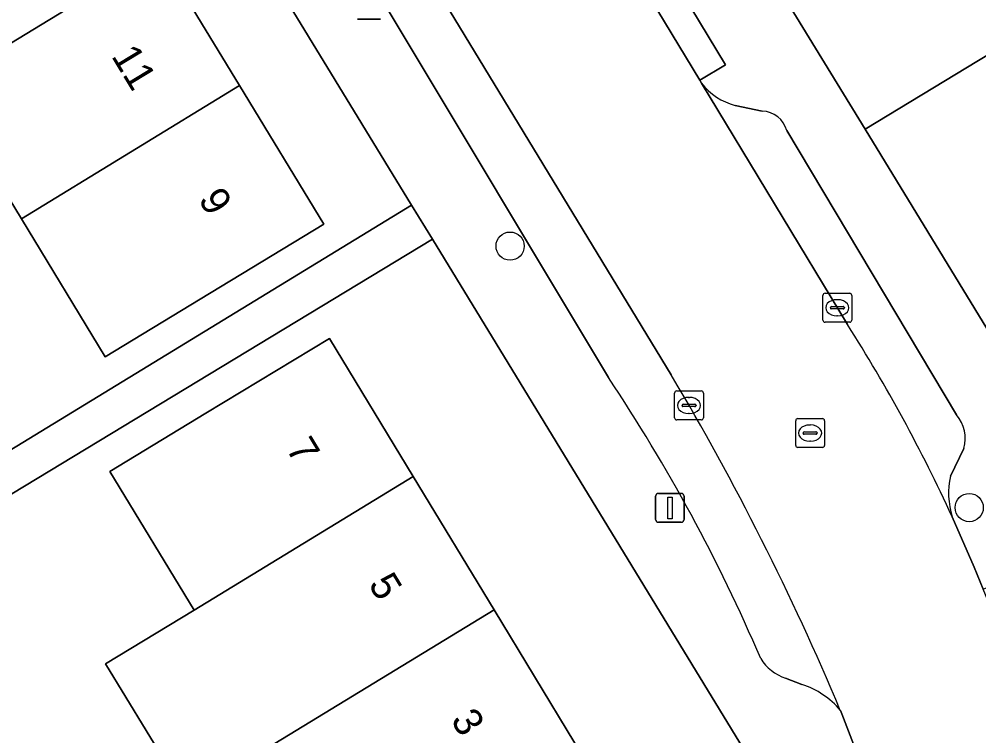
# Model space of a CAD drawing. Extents: x 157767 to 159172, y 387839 to 389425.
# Drawn here: x 158362.47 to 158395.71, y 388350.94 to 388375.77 of the extents above; entities that cross this region are included whole.
import ezdxf

# ---------------------------------------------------------------- set-up
doc = ezdxf.new("R2010")
doc.units = 0
for name, color, linetype in [('IMGEO_Boom', 7, 'Continuous'), ('IMGEO_Erf', 7, 'Continuous'), ('IMGEO_Kolk', 7, 'Continuous'), ('IMGEO_Lichtmast', 7, 'Continuous'), ('IMGEO_Muur', 7, 'Continuous'), ('IMGEO_Pand', 7, 'Continuous'), ('IMGEO_Pand_nummerreeks', 7, 'Continuous'), ('IMGEO_Parkeervlak_open', 7, 'Continuous'), ('IMGEO_Rijbaan_lokaal_open', 7, 'Continuous'), ('IMGEO_Rioolput', 7, 'Continuous'), ('IMGEO_Voetpad_open', 7, 'Continuous')]:
    doc.layers.add(name, color=color, linetype=linetype)

msp = doc.modelspace()

# ---------------------------------------------------------------- linework, layer by layer
at = {"layer": 'IMGEO_Boom'}
for centre in [(158379.476, 388367.91), (158395.373, 388358.851)]:
    msp.add_circle(centre, 0.489, dxfattribs=at)
at = {"layer": 'IMGEO_Erf'}
for points in [[(158338.675, 388376.617), (158341.065, 388378.067), (158342.566, 388375.592), (158344.217, 388372.871), (158342.403, 388371.77), (158352.464, 388355.155), (158352.564, 388354.991), (158376.057, 388369.333), (158358.467, 388398.147)], [(158432.678, 388395.708), (158427.493, 388392.57), (158422.245, 388389.394), (158421.795, 388390.136), (158416.539, 388386.955), (158411.305, 388383.788), (158406.131, 388380.657), (158400.964, 388377.53), (158395.699, 388374.344), (158391.767, 388371.964), (158397.192, 388363.065), (158402.856, 388353.776), (158408.763, 388352.474), (158459.441, 388373.066)], [(158388.392, 388349.128), (158376.782, 388368.146), (158353.233, 388353.886), (158358.01, 388345.997), (158359.886, 388347.141), (158361.415, 388344.632), (158363.013, 388342.011), (158361.18, 388340.894), (158362.666, 388338.646), (158364.966, 388340.054), (158367.701, 388335.584), (158368.226, 388334.726), (158377.558, 388340.419), (158387.771, 388346.651)]]:
    msp.add_lwpolyline(points, dxfattribs=at)
for points in [[(158348.462, 388392.076), (158356.031, 388396.668), (158359.058, 388391.678), (158361.72, 388387.291), (158364.515, 388382.685), (158367.311, 388378.077), (158370.106, 388373.47), (158373.021, 388368.665), (158368.747, 388366.072), (158365.451, 388364.073), (158362.553, 388368.85), (158359.752, 388373.466), (158356.955, 388378.077), (158354.165, 388382.676), (158351.454, 388387.144), (158351.055, 388387.802)], [(158371.332, 388350.681), (158368.281, 388348.82), (158365.468, 388353.434), (158368.529, 388355.3), (158365.616, 388360.102), (158368.942, 388362.12), (158373.216, 388364.713), (158376.12, 388359.927), (158378.921, 388355.31), (158381.722, 388350.693), (158384.627, 388345.905), (158377.027, 388341.294), (158374.433, 388345.569), (158374.134, 388346.062)]]:
    msp.add_lwpolyline(points, close=True, dxfattribs=at)
at = {"layer": 'IMGEO_Kolk'}
for p, q in [((158390.382, 388366.275), (158391.234, 388366.275)), ((158390.307, 388365.349), (158390.307, 388366.201)), ((158390.795, 388366.055), (158390.82, 388366.055)), ((158391.308, 388366.201), (158391.308, 388365.349)), ((158390.566, 388365.769), (158390.566, 388365.781)), ((158391.004, 388365.732), (158390.606, 388365.732)), ((158390.609, 388365.818), (158391.007, 388365.818)), ((158391.05, 388365.781), (158391.05, 388365.769)), ((158391.234, 388365.275), (158390.382, 388365.275)), ((158390.818, 388365.495), (158390.793, 388365.495)), ((158385.17, 388361.965), (158385.17, 388362.817)), ((158385.245, 388362.891), (158386.097, 388362.891)), ((158385.658, 388362.671), (158385.683, 388362.671)), ((158386.171, 388362.817), (158386.171, 388361.965)), ((158385.429, 388362.385), (158385.429, 388362.397)), ((158385.867, 388362.348), (158385.469, 388362.348)), ((158385.472, 388362.434), (158385.87, 388362.434)), ((158385.913, 388362.397), (158385.913, 388362.385)), ((158385.681, 388362.111), (158385.656, 388362.111)), ((158386.097, 388361.891), (158385.245, 388361.891))]:
    msp.add_line(p, q, dxfattribs=at)
for points in [[(158390.382, 388366.275), (158391.234, 388366.275)], [(158390.307, 388365.349), (158390.307, 388366.201)], [(158391.308, 388366.201), (158391.308, 388365.349)], [(158391.234, 388365.275), (158390.382, 388365.275)], [(158385.17, 388361.965), (158385.17, 388362.817)], [(158385.245, 388362.891), (158386.097, 388362.891)], [(158386.171, 388362.817), (158386.171, 388361.965)], [(158386.097, 388361.891), (158385.245, 388361.891)]]:
    msp.add_lwpolyline(points, dxfattribs=at)
for centre, radius, start, end in [((158390.384, 388366.199), 0.0765, 91.552, 178.448), ((158390.384, 388366.199), 0.0765, 91.552, 178.448), ((158391.232, 388366.199), 0.0765, 1.552, 88.448), ((158391.232, 388366.199), 0.0765, 1.552, 88.448), ((158390.606, 388365.778), 0.0403, 85.8775, 175.7526), ((158390.603, 388365.768), 0.0366, 178.938, 274.7102), ((158391.007, 388365.775), 0.043, 264.8664, 352.4533), ((158391.011, 388365.78), 0.0386, 1.7309, 96.639), ((158390.384, 388365.351), 0.0765, 181.552, 268.448), ((158390.384, 388365.351), 0.0765, 181.552, 268.448), ((158391.232, 388365.351), 0.0765, 271.552, 358.448), ((158391.232, 388365.351), 0.0765, 271.552, 358.448), ((158385.247, 388362.815), 0.0765, 91.552, 178.448), ((158385.247, 388362.815), 0.0765, 91.552, 178.448), ((158386.095, 388362.815), 0.0765, 1.552, 88.448), ((158386.095, 388362.815), 0.0765, 1.552, 88.448), ((158385.469, 388362.394), 0.0403, 85.8775, 175.7526), ((158385.466, 388362.384), 0.0366, 178.938, 274.7102), ((158385.87, 388362.391), 0.043, 264.8664, 352.4533), ((158385.874, 388362.396), 0.0386, 1.7309, 96.639), ((158385.247, 388361.967), 0.0765, 181.552, 268.448), ((158385.247, 388361.967), 0.0765, 181.552, 268.448), ((158386.095, 388361.967), 0.0765, 271.552, 358.448), ((158386.095, 388361.967), 0.0765, 271.552, 358.448)]:
    msp.add_arc(centre, radius, start, end, dxfattribs=at)
for centre, major_axis, ratio, start_param, end_param in [((158390.794, 388365.775), (-0.387, 0.002), 0.722429, 4.712389, 7.853982), ((158390.819, 388365.775), (-0.39, 0.002), 0.717154, 1.570796, 4.712389), ((158385.657, 388362.391), (-0.387, 0.002), 0.722429, 4.712389, 7.853982), ((158385.682, 388362.391), (-0.39, 0.002), 0.717154, 1.570796, 4.712389)]:
    msp.add_ellipse(centre, major_axis=major_axis, ratio=ratio, start_param=start_param, end_param=end_param, dxfattribs=at)
at = {"layer": 'IMGEO_Lichtmast'}
for p, q in [((158374.984, 388375.772), (158374.194, 388375.772)), ((158374.194, 388375.772), (158374.984, 388375.772)), ((158384.613, 388359.342), (158385.403, 388359.342)), ((158385.403, 388359.342), (158384.613, 388359.342)), ((158384.513, 388358.442), (158384.513, 388359.242)), ((158384.513, 388359.242), (158384.513, 388358.442)), ((158385.503, 388359.242), (158385.503, 388358.442)), ((158385.503, 388358.442), (158385.503, 388359.242)), ((158385.403, 388358.342), (158384.613, 388358.342)), ((158384.613, 388358.342), (158385.403, 388358.342))]:
    msp.add_line(p, q, dxfattribs=at)
msp.add_lwpolyline([(158384.933, 388359.217), (158385.083, 388359.217), (158385.083, 388358.467), (158384.933, 388358.467), (158384.933, 388359.217)], dxfattribs=at)
for centre, start, end in [((158384.613, 388359.242), 90, 180), ((158384.613, 388359.242), 90, 180), ((158385.403, 388359.242), 0, 90), ((158385.403, 388359.242), 360, 90), ((158384.613, 388358.442), 180, 270), ((158384.613, 388358.442), 180, 270), ((158385.403, 388358.442), 270, 0), ((158385.403, 388358.442), 270, 0)]:
    msp.add_arc(centre, 0.1, start, end, dxfattribs=at)
at = {"layer": 'IMGEO_Muur'}
msp.add_lwpolyline([(158391.767, 388371.964), (158397.192, 388363.065)], dxfattribs=at)
at = {"layer": 'IMGEO_Pand'}
for points in [[(158359.752, 388373.466), (158367.311, 388378.077), (158364.515, 388382.685), (158356.955, 388378.077)], [(158400.964, 388377.53), (158398.079, 388382.297), (158392.814, 388379.111), (158388.866, 388376.722), (158391.767, 388371.964), (158395.699, 388374.344)], [(158359.752, 388373.466), (158362.553, 388368.85), (158370.106, 388373.47), (158367.311, 388378.077)], [(158362.553, 388368.85), (158365.451, 388364.073), (158368.747, 388366.072), (158373.021, 388368.665), (158370.106, 388373.47)], [(158376.12, 388359.927), (158373.216, 388364.713), (158368.942, 388362.12), (158365.616, 388360.102), (158368.529, 388355.3)], [(158376.12, 388359.927), (158368.529, 388355.3), (158365.468, 388353.434), (158368.281, 388348.82), (158371.332, 388350.681), (158378.921, 388355.31)], [(158381.722, 388350.693), (158378.921, 388355.31), (158371.332, 388350.681), (158374.134, 388346.062)]]:
    msp.add_lwpolyline(points, close=True, dxfattribs=at)
at = {"layer": 'IMGEO_Parkeervlak_open'}
for points in [[(158385.053, 388363.449), (158363.416, 388399.041)], [(158363.31, 388395.691), (158375.144, 388376.254), (158382.877, 388363.357)], [(158386.104, 388373.555), (158391.159, 388365.19)], [(158388.209, 388372.588), (158387.272, 388372.787)], [(158394.937, 388362.062), (158389.054, 388371.919)], [(158394.726, 388359.943), (158395.193, 388360.904)], [(158389.012, 388352.942), (158389.582, 388352.724)]]:
    msp.add_lwpolyline(points, dxfattribs=at)
for centre, radius, start, end in [((158387.825, 388374.9), 2.185, 218.0145, 255.3329), ((158388.183, 388371.687), 0.902, 14.9297, 88.3318), ((158344.438, 388335.437), 55.39, 24.6442, 32.4898), ((158332.915, 388329.987), 60.081, 23.16304, 33.73912), ((158304.928, 388315.778), 93.233, 22.74551, 30.75076), ((158393.965, 388361.24), 1.273, 344.7044, 40.2274), ((158397.362, 388359.344), 2.703, 167.1984, 197.4348), ((158389.513, 388354.461), 1.599, 211.7082, 251.7244), ((158388.691, 388349.973), 2.892, 39.8512, 72.0553)]:
    msp.add_arc(centre, radius, start, end, dxfattribs=at)
at = {"layer": 'IMGEO_Rijbaan_lokaal_open'}
for points in [[(158391.159, 388365.19), (158386.104, 388373.555), (158386.042, 388373.658), (158381.875, 388380.554), (158368.56, 388402.588), (158368.422, 388402.816)], [(158362.396, 388400.719), (158363.416, 388399.041), (158385.053, 388363.449)], [(158399.785, 388346.392), (158399.69, 388346.626), (158397.758, 388351.368), (158395.86, 388356.026), (158395.55, 388356.786), (158394.783, 388358.534)], [(158390.911, 388351.826), (158390.959, 388351.71), (158392.115, 388348.703), (158393.034, 388346.31), (158394.137, 388343.439), (158394.5, 388342.493)]]:
    msp.add_lwpolyline(points, dxfattribs=at)
for centre, radius, start, end in [((158344.438, 388335.437), 55.39, 24.6442, 32.4898), ((158304.928, 388315.778), 93.233, 22.74551, 30.75076)]:
    msp.add_arc(centre, radius, start, end, dxfattribs=at)
at = {"layer": 'IMGEO_Rioolput'}
for p, q in [((158389.439, 388361.933), (158390.291, 388361.933)), ((158389.364, 388361.007), (158389.364, 388361.859)), ((158389.852, 388361.713), (158389.877, 388361.713)), ((158390.365, 388361.859), (158390.365, 388361.007)), ((158389.623, 388361.427), (158389.623, 388361.439)), ((158390.061, 388361.39), (158389.663, 388361.39)), ((158389.666, 388361.476), (158390.064, 388361.476)), ((158390.107, 388361.439), (158390.107, 388361.427)), ((158390.291, 388360.933), (158389.439, 388360.933)), ((158389.875, 388361.153), (158389.85, 388361.153))]:
    msp.add_line(p, q, dxfattribs=at)
for points in [[(158389.439, 388361.933), (158390.291, 388361.933)], [(158389.364, 388361.007), (158389.364, 388361.859)], [(158390.365, 388361.859), (158390.365, 388361.007)], [(158390.291, 388360.933), (158389.439, 388360.933)]]:
    msp.add_lwpolyline(points, dxfattribs=at)
for centre, radius, start, end in [((158389.441, 388361.857), 0.0765, 91.552, 178.448), ((158389.441, 388361.857), 0.0765, 91.552, 178.448), ((158390.289, 388361.857), 0.0765, 1.552, 88.448), ((158390.289, 388361.857), 0.0765, 1.552, 88.448), ((158389.663, 388361.436), 0.0403, 85.8775, 175.7526), ((158389.66, 388361.426), 0.0366, 178.938, 274.7102), ((158390.064, 388361.433), 0.043, 264.8664, 352.4533), ((158390.068, 388361.438), 0.0386, 1.7309, 96.639), ((158389.441, 388361.009), 0.0765, 181.552, 268.448), ((158389.441, 388361.009), 0.0765, 181.552, 268.448), ((158390.289, 388361.009), 0.0765, 271.552, 358.448), ((158390.289, 388361.009), 0.0765, 271.552, 358.448)]:
    msp.add_arc(centre, radius, start, end, dxfattribs=at)
for centre, major_axis, ratio, start_param, end_param in [((158389.851, 388361.433), (-0.387, 0.002), 0.722429, 4.712389, 7.853982), ((158389.876, 388361.433), (-0.39, 0.002), 0.717154, 1.570796, 4.712389)]:
    msp.add_ellipse(centre, major_axis=major_axis, ratio=ratio, start_param=start_param, end_param=end_param, dxfattribs=at)
at = {"layer": 'IMGEO_Voetpad_open'}
for points in [[(158394.783, 388358.534), (158395.55, 388356.786), (158395.86, 388356.026), (158396.823, 388356.419), (158398.7, 388351.813), (158400.666, 388346.988), (158404.027, 388348.235), (158404.235, 388347.661), (158405.09, 388347.966), (158405.142, 388348.092), (158402.856, 388353.776), (158397.192, 388363.065), (158391.767, 388371.964), (158388.866, 388376.722), (158385.73, 388381.865), (158382.856, 388386.58), (158374.439, 388400.385), (158371.074, 388405.904)], [(158358.467, 388398.147), (158376.057, 388369.333), (158376.782, 388368.146), (158388.392, 388349.128)], [(158382.877, 388363.357), (158375.144, 388376.254), (158363.31, 388395.691)], [(158381.875, 388380.554), (158382.765, 388381.092), (158386.932, 388374.196), (158386.042, 388373.658), (158386.104, 388373.555)], [(158387.272, 388372.787), (158388.209, 388372.588)], [(158389.054, 388371.919), (158394.937, 388362.062)], [(158333.622, 388354.274), (158346.67, 388362.186), (158347.125, 388361.372), (158348.725, 388358.748), (158350.108, 388356.479), (158352.797, 388352.067), (158354.464, 388349.334), (158356.871, 388345.303), (158357.508, 388345.691), (158358.01, 388345.997), (158353.233, 388353.886), (158376.782, 388368.146), (158376.057, 388369.333), (158352.564, 388354.991), (158352.464, 388355.155), (158342.403, 388371.77), (158341.836, 388371.426), (158341.287, 388371.093), (158344.14, 388366.266), (158345.977, 388363.252), (158343.25, 388361.59), (158343.197, 388361.676), (158319.356, 388347.221)], [(158395.193, 388360.904), (158394.726, 388359.943)], [(158389.582, 388352.724), (158389.012, 388352.942)], [(158387.771, 388346.651), (158392.115, 388348.703), (158390.959, 388351.71), (158390.911, 388351.826)]]:
    msp.add_lwpolyline(points, dxfattribs=at)
msp.add_lwpolyline([(158381.875, 388380.554), (158386.042, 388373.658), (158386.932, 388374.196), (158382.765, 388381.092)], close=True, dxfattribs=at)
for centre, radius, start, end in [((158387.825, 388374.9), 2.185, 218.0145, 255.3329), ((158388.183, 388371.687), 0.902, 14.9297, 88.3318), ((158332.915, 388329.987), 60.081, 23.16304, 33.73912), ((158393.965, 388361.24), 1.273, 344.7044, 40.2274), ((158397.362, 388359.344), 2.703, 167.1984, 197.4348), ((158389.513, 388354.461), 1.599, 211.7082, 251.7244), ((158388.691, 388349.973), 2.892, 39.8512, 72.0553)]:
    msp.add_arc(centre, radius, start, end, dxfattribs=at)

# ---------------------------------------------------------------- texts
at = {"layer": 'IMGEO_Pand_nummerreeks'}
for s, rotation, p in [('11', 301.2461, (158365.647, 388374.495)), ('9', 301.2461, (158368.658, 388369.532)), ('7', 301.2456, (158371.695, 388360.896)), ('5', 301.2432, (158374.548, 388356.194)), ('3', 301.2456, (158377.401, 388351.492))]:
    msp.add_text(s, height=1, rotation=rotation, dxfattribs=at).set_placement(p)

doc.saveas('drawing.dxf')
